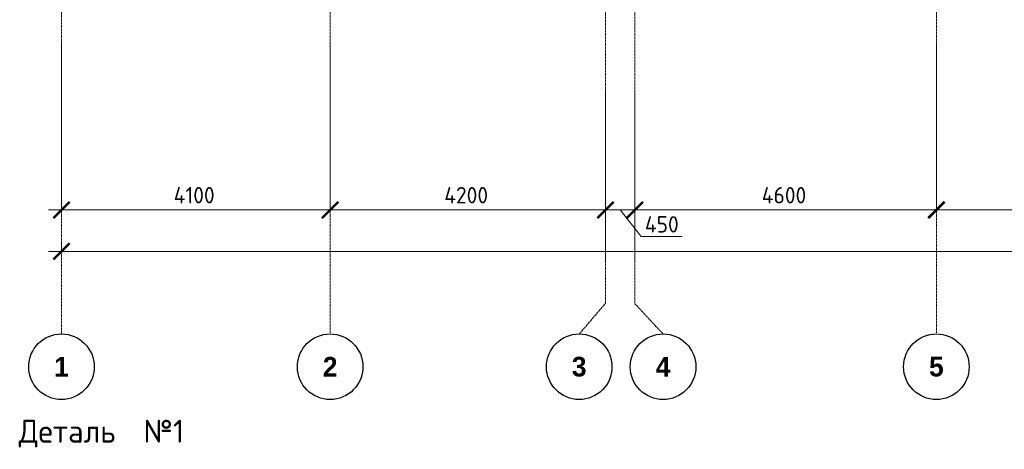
# Model space of a CAD drawing. Header units: millimetres. Extents: x -5898314 to 1055204, y -720802 to 1562611.
# Tile 347 of 362: x 202456 to 217479, y -51483 to -44933. Entities that reach past the tile are written whole.
import ezdxf

# ---------------------------------------------------------------- set-up
doc = ezdxf.new("R2010")
doc.units = ezdxf.units.MM
doc.linetypes.add('______5', pattern=[1100, 800, -100, 100, -100])
doc.linetypes.add('осевая', pattern=[50.8, 31.75, -6.35, 6.35, -6.35])
for name, color, linetype, lineweight in [('Оси', 40, '______5', 18), ('размер', 1, 'Continuous', 25), ('РАЗМЕРЫ', 1, 'Continuous', 9)]:
    doc.layers.add(name, color=color, linetype=linetype, lineweight=lineweight)
doc.styles.add('Century Gothic', font='GOTHIC.TTF')
doc.styles.add('GOST-2.304_Type-B', font='GOST_Common.ttf')
doc.styles.add('ГОСТ', font='GOST_Common.ttf')
doc.dimstyles.new('СПДС', dxfattribs={"dimscale": 100, "dimtxt": 2.5, "dimasz": 2, "dimexe": 1.25, "dimexo": 0, "dimtad": 1, "dimdec": 0, "dimrnd": 5, "dimtxsty": 'GOST-2.304_Type-B', "dimblk": 'ARCHTICK', "dimcen": 2.5, "dimdle": 2, "dimclrd": 1, "dimclre": 1, "dimclrt": 1, "dimadec": 0, "dimazin": 2, "dimtfac": 0.75, "dimtdec": 0, "dimtmove": 1, "dimatfit": 3, "dimfxl": 1, "dimtfillclr": 256, "dimtolj": 1, "dimarcsym": 1})

# ---------------------------------------------------------------- blocks, each defined once
blk = doc.blocks.new('_ArchTick')
at = {"color": 0, "linetype": 'ByBlock', "const_width": 0.15}
blk.add_lwpolyline([(-0.5, -0.5), (0.5, 0.5)], dxfattribs=at)
blk = doc.blocks.new('*D1441')
at = {"color": 1, "lineweight": -2, "transparency": 16777216}
for p, q in [((-85705, -346670), (-85705, -346545)), ((-38905, -346670), (-38905, -346545)), ((-85905, -346670), (-38705, -346670))]:
    blk.add_line(p, q, dxfattribs=at)
at = {"layer": 'DEFPOINTS', "color": 0, "lineweight": 0, "transparency": 16777216}
for p in [(-85705, -346670), (-38905, -346670), (-38905, -346670)]:
    blk.add_point(p, dxfattribs=at)
at = {"color": 1, "lineweight": -2, "transparency": 16777216, "xscale": 250, "yscale": 250, "zscale": 250, "rotation": 180}
blk.add_blockref('_ArchTick', (-85705, -346670), dxfattribs=at)
at = {"color": 1, "lineweight": -2, "transparency": 16777216, "xscale": 250, "yscale": 250, "zscale": 250}
blk.add_blockref('_ArchTick', (-38905, -346670), dxfattribs=at)
at = {"color": 1, "lineweight": 0, "transparency": 16777216, "insert": (-67487, -346445), "char_height": 250, "width": 104166.67, "attachment_point": 5, "style": 'GOST-2.304_Type-B'}
blk.add_mtext('\\A1;46800', dxfattribs=at)
blk = doc.blocks.new('NSY101')
at = {"color": 0, "linetype": 'ByBlock', "lineweight": -2}
blk.add_circle((0, 0), 50, dxfattribs=at)
blk = doc.blocks.new('СЛОЖНЫЙ_ОБЪЕКТ_31')
at = {"layer": 'Оси', "color": 16, "linetype": 'Continuous', "lineweight": 25, "transparency": 33554687, "xscale": 9.999999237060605, "yscale": 9.999999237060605, "zscale": 9.999999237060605}
blk.add_blockref('NSY101', (8813, -43009), dxfattribs=at)
at = {"layer": 'Оси', "color": 16, "linetype": 'Continuous', "lineweight": 25, "transparency": 33554687, "insert": (8813, -43009), "char_height": 300, "width": 385, "attachment_point": 5, "style": 'Century Gothic'}
blk.add_mtext('\\A1;{\\fCentury Gothic|i0|b1;\\H300.000000;\\W1.000000;\\C16;2}\\P', dxfattribs=at)
blk = doc.blocks.new('СЛОЖНЫЙ_ОБЪЕКТ_32')
at = {"layer": 'Оси', "color": 16, "linetype": 'Continuous', "lineweight": 25, "transparency": 33554687, "xscale": 9.999999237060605, "yscale": 9.999999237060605, "zscale": 9.999999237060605}
blk.add_blockref('NSY101', (18063, -43009), dxfattribs=at)
at = {"layer": 'Оси', "color": 16, "linetype": 'Continuous', "lineweight": 25, "transparency": 33554687, "insert": (18063, -43009), "char_height": 300, "width": 385, "attachment_point": 5, "style": 'Century Gothic'}
blk.add_mtext('\\A1;{\\fCentury Gothic|i0|b1;\\H300.000000;\\W1.000000;\\C16;5}\\P', dxfattribs=at)
blk = doc.blocks.new('СЛОЖНЫЙ_ОБЪЕКТ_46')
at = {"layer": 'Оси', "color": 16, "linetype": 'Continuous', "lineweight": 25, "transparency": 33554687, "xscale": 9.999999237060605, "yscale": 9.999999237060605, "zscale": 9.999999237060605}
blk.add_blockref('NSY101', (5263, -43009), dxfattribs=at)
at = {"layer": 'Оси', "color": 16, "linetype": 'Continuous', "lineweight": 25, "transparency": 33554687, "insert": (5263, -43009), "char_height": 300, "width": 385, "attachment_point": 5, "style": 'Century Gothic'}
blk.add_mtext('\\A1;{\\fCentury Gothic|i0|b1;\\H300.000000;\\W1.000000;\\C16;1}\\P', dxfattribs=at)
blk = doc.blocks.new('СЛОЖНЫЙ_ОБЪЕКТ_48')
at = {"layer": 'Оси', "color": 16, "linetype": 'Continuous', "lineweight": 25, "transparency": 33554687, "xscale": 9.999999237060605, "yscale": 9.999999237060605, "zscale": 9.999999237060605}
blk.add_blockref('NSY101', (13893, -43009), dxfattribs=at)
at = {"layer": 'Оси', "color": 16, "linetype": 'Continuous', "lineweight": 25, "transparency": 33554687, "insert": (13893, -43009), "char_height": 300, "width": 385, "attachment_point": 5, "style": 'Century Gothic'}
blk.add_mtext('\\A1;{\\fCentury Gothic|i0|b1;\\H300.000000;\\W1.000000;\\C16;4}\\P', dxfattribs=at)
blk = doc.blocks.new('СЛОЖНЫЙ_ОБЪЕКТ_49')
at = {"layer": 'Оси', "color": 16, "linetype": 'Continuous', "lineweight": 25, "transparency": 33554687, "xscale": 9.999999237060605, "yscale": 9.999999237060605, "zscale": 9.999999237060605}
blk.add_blockref('NSY101', (12613, -43009), dxfattribs=at)
at = {"layer": 'Оси', "color": 16, "linetype": 'Continuous', "lineweight": 25, "transparency": 33554687, "insert": (12613, -43009), "char_height": 300, "width": 385, "attachment_point": 5, "style": 'Century Gothic'}
blk.add_mtext('\\A1;{\\fCentury Gothic|i0|b1;\\H300.000000;\\W1.000000;\\C16;3}\\P', dxfattribs=at)
blk = doc.blocks.new('*D1448')
at = {"color": 1, "lineweight": -2, "transparency": 16777216}
for p, q in [((-85705, -346039), (-85705, -345914)), ((-81605, -346039), (-81605, -345914)), ((-85905, -346039), (-81405, -346039))]:
    blk.add_line(p, q, dxfattribs=at)
at = {"layer": 'DEFPOINTS', "color": 0, "lineweight": 0, "transparency": 16777216}
for p in [(-85705, -346039), (-81605, -346039), (-81605, -346039)]:
    blk.add_point(p, dxfattribs=at)
at = {"color": 1, "lineweight": -2, "transparency": 16777216, "xscale": 250, "yscale": 250, "zscale": 250, "rotation": 180}
blk.add_blockref('_ArchTick', (-85705, -346039), dxfattribs=at)
at = {"color": 1, "lineweight": -2, "transparency": 16777216, "xscale": 250, "yscale": 250, "zscale": 250}
blk.add_blockref('_ArchTick', (-81605, -346039), dxfattribs=at)
at = {"color": 1, "lineweight": 0, "transparency": 16777216, "insert": (-83680, -345814), "char_height": 250, "width": 83333.33, "attachment_point": 5, "style": 'GOST-2.304_Type-B'}
blk.add_mtext('\\A1;4100', dxfattribs=at)
blk = doc.blocks.new('*D1449')
at = {"color": 1, "lineweight": -2, "transparency": 16777216}
for p, q in [((-81605, -346039), (-81605, -345914)), ((-77405, -346039), (-77405, -345914)), ((-81805, -346039), (-77205, -346039))]:
    blk.add_line(p, q, dxfattribs=at)
at = {"layer": 'DEFPOINTS', "color": 0, "lineweight": 0, "transparency": 16777216}
for p in [(-81605, -346039), (-77405, -346039), (-77405, -346039)]:
    blk.add_point(p, dxfattribs=at)
at = {"color": 1, "lineweight": -2, "transparency": 16777216, "xscale": 250, "yscale": 250, "zscale": 250, "rotation": 180}
blk.add_blockref('_ArchTick', (-81605, -346039), dxfattribs=at)
at = {"color": 1, "lineweight": -2, "transparency": 16777216, "xscale": 250, "yscale": 250, "zscale": 250}
blk.add_blockref('_ArchTick', (-77405, -346039), dxfattribs=at)
at = {"color": 1, "lineweight": 0, "transparency": 16777216, "insert": (-79530, -345814), "char_height": 250, "width": 83333.33, "attachment_point": 5, "style": 'GOST-2.304_Type-B'}
blk.add_mtext('\\A1;4200', dxfattribs=at)
blk = doc.blocks.new('*D1450')
at = {"color": 1, "lineweight": -2, "transparency": 16777216}
for p, q in [((-76955, -346039), (-76955, -345914)), ((-72355, -346039), (-72355, -345914)), ((-77155, -346039), (-72155, -346039))]:
    blk.add_line(p, q, dxfattribs=at)
at = {"layer": 'DEFPOINTS', "color": 0, "lineweight": 0, "transparency": 16777216}
for p in [(-76955, -346039), (-72355, -346039), (-72355, -346039)]:
    blk.add_point(p, dxfattribs=at)
at = {"color": 1, "lineweight": -2, "transparency": 16777216, "xscale": 250, "yscale": 250, "zscale": 250, "rotation": 180}
blk.add_blockref('_ArchTick', (-76955, -346039), dxfattribs=at)
at = {"color": 1, "lineweight": -2, "transparency": 16777216, "xscale": 250, "yscale": 250, "zscale": 250}
blk.add_blockref('_ArchTick', (-72355, -346039), dxfattribs=at)
at = {"color": 1, "lineweight": 0, "transparency": 16777216, "insert": (-74680, -345814), "char_height": 250, "width": 83333.33, "attachment_point": 5, "style": 'GOST-2.304_Type-B'}
blk.add_mtext('\\A1;4600', dxfattribs=at)
blk = doc.blocks.new('*D1451')
at = {"color": 1, "lineweight": -2, "transparency": 16777216}
for p, q in [((-72355, -346039), (-72355, -345914)), ((-68905, -346039), (-68905, -345914)), ((-72555, -346039), (-68705, -346039))]:
    blk.add_line(p, q, dxfattribs=at)
at = {"layer": 'DEFPOINTS', "color": 0, "lineweight": 0, "transparency": 16777216}
for p in [(-72355, -346039), (-68905, -346039), (-68905, -346039)]:
    blk.add_point(p, dxfattribs=at)
at = {"color": 1, "lineweight": -2, "transparency": 16777216, "xscale": 250, "yscale": 250, "zscale": 250, "rotation": 180}
blk.add_blockref('_ArchTick', (-72355, -346039), dxfattribs=at)
at = {"color": 1, "lineweight": -2, "transparency": 16777216, "xscale": 250, "yscale": 250, "zscale": 250}
blk.add_blockref('_ArchTick', (-68905, -346039), dxfattribs=at)
at = {"color": 1, "lineweight": 0, "transparency": 16777216, "insert": (-70655, -345814), "char_height": 250, "width": 83333.33, "attachment_point": 5, "style": 'GOST-2.304_Type-B'}
blk.add_mtext('\\A1;3450', dxfattribs=at)
blk = doc.blocks.new('*D1460')
at = {"color": 1, "lineweight": -2, "transparency": 16777216}
for p, q in [((-77405, -345914), (-77405, -346164)), ((-76955, -345976), (-76955, -346164)), ((-76755, -346039), (-77605, -346039)), ((-77180, -346039), (-76858, -346445)), ((-76858, -346445), (-76233, -346445))]:
    blk.add_line(p, q, dxfattribs=at)
at = {"layer": 'DEFPOINTS', "color": 0, "lineweight": 0, "transparency": 16777216}
for p in [(-77405, -345914), (-76955, -345976), (-77405, -346039)]:
    blk.add_point(p, dxfattribs=at)
at = {"color": 1, "lineweight": -2, "transparency": 16777216, "xscale": 250, "yscale": 250, "zscale": 250, "rotation": 180}
blk.add_blockref('_ArchTick', (-77405, -346039), dxfattribs=at)
at = {"color": 1, "lineweight": -2, "transparency": 16777216, "xscale": 250, "yscale": 250, "zscale": 250}
blk.add_blockref('_ArchTick', (-76955, -346039), dxfattribs=at)
at = {"color": 1, "lineweight": 0, "transparency": 16777216, "insert": (-76545, -346258), "char_height": 250, "attachment_point": 5, "style": 'GOST-2.304_Type-B'}
blk.add_mtext('\\A1;450', dxfattribs=at)
blk = doc.blocks.new('оси блок 2')
at = {"layer": 'Оси', "color": 16, "linetype": 'осевая', "lineweight": 0, "transparency": 33554687}
for p, q in [((-85704.7, -322543), (-85704.7, -347930)), ((-81604.7, -322543), (-81604.7, -347914.1)), ((-72354.7, -322543), (-72354.7, -347914.1)), ((-77404.7, -323084.4), (-77404.7, -347462.5)), ((-76954.7, -323084.4), (-76954.7, -347468.4)), ((-77805.3, -347930), (-77404.7, -347462.5)), ((-76525.3, -347930), (-76954.7, -347468.4))]:
    blk.add_line(p, q, dxfattribs=at)
at = {"layer": 'Оси', "color": 16, "linetype": 'Continuous', "lineweight": 25, "transparency": 33554687}
for name, p in [('СЛОЖНЫЙ_ОБЪЕКТ_46', (-90967.7, -305420.5)), ('СЛОЖНЫЙ_ОБЪЕКТ_31', (-90418.2, -305420.5)), ('СЛОЖНЫЙ_ОБЪЕКТ_49', (-90418.2, -305420.5)), ('СЛОЖНЫЙ_ОБЪЕКТ_48', (-90418.2, -305420.5)), ('СЛОЖНЫЙ_ОБЪЕКТ_32', (-90418.2, -305420.5))]:
    blk.add_blockref(name, p, dxfattribs=at)
at = {"lineweight": 0}
for base, p1, p2, picture, middle in [((-81604.7, -346038.9), (-85704.7, -346038.9), (-81604.7, -346038.9), '*D1448', (-83679.9, -346038.9)), ((-77404.7, -346038.9), (-81604.7, -346038.9), (-77404.7, -346038.9), '*D1449', (-79529.9, -346038.9)), ((-72354.7, -346038.9), (-76954.7, -346038.9), (-72354.7, -346038.9), '*D1450', (-74679.9, -346038.9)), ((-68904.7, -346038.9), (-72354.7, -346038.9), (-68904.7, -346038.9), '*D1451', (-70654.9, -346038.9)), ((-38904.7, -346670.2), (-85704.7, -346670.2), (-38904.7, -346670.2), '*D1441', (-67487.3, -346670.2))]:
    dim = blk.add_linear_dim(base=base, p1=p1, p2=p2, dimstyle='СПДС', override={"dimgap": 1}, dxfattribs=at)
    dim.commit()
    dim.dimension.update_dxf_attribs({"geometry": picture, "text_midpoint": middle, "dimtype": 160})
dim = blk.add_linear_dim(base=(-77404.7, -346038.9), p1=(-76954.7, -345976.4), p2=(-77404.7, -345913.9), dimstyle='СПДС', dxfattribs=at)
dim.commit()
dim.dimension.update_dxf_attribs({"geometry": '*D1460', "text_midpoint": (-76795.1, -346445.2), "dimtype": 160})

msp = doc.modelspace()

# ---------------------------------------------------------------- block references
at = {"layer": 'РАЗМЕРЫ'}
msp.add_blockref('оси блок 2', (288797.96, 298205.02), dxfattribs=at)

# ---------------------------------------------------------------- texts
at = {"layer": 'размер', "linetype": 'Continuous', "ltscale": 0.4, "insert": (202441.71, -51032.61), "char_height": 350, "width": 4197.9596, "attachment_point": 1, "style": 'ГОСТ'}
msp.add_mtext('Деталь  №1', dxfattribs=at)

doc.saveas('drawing.dxf')
